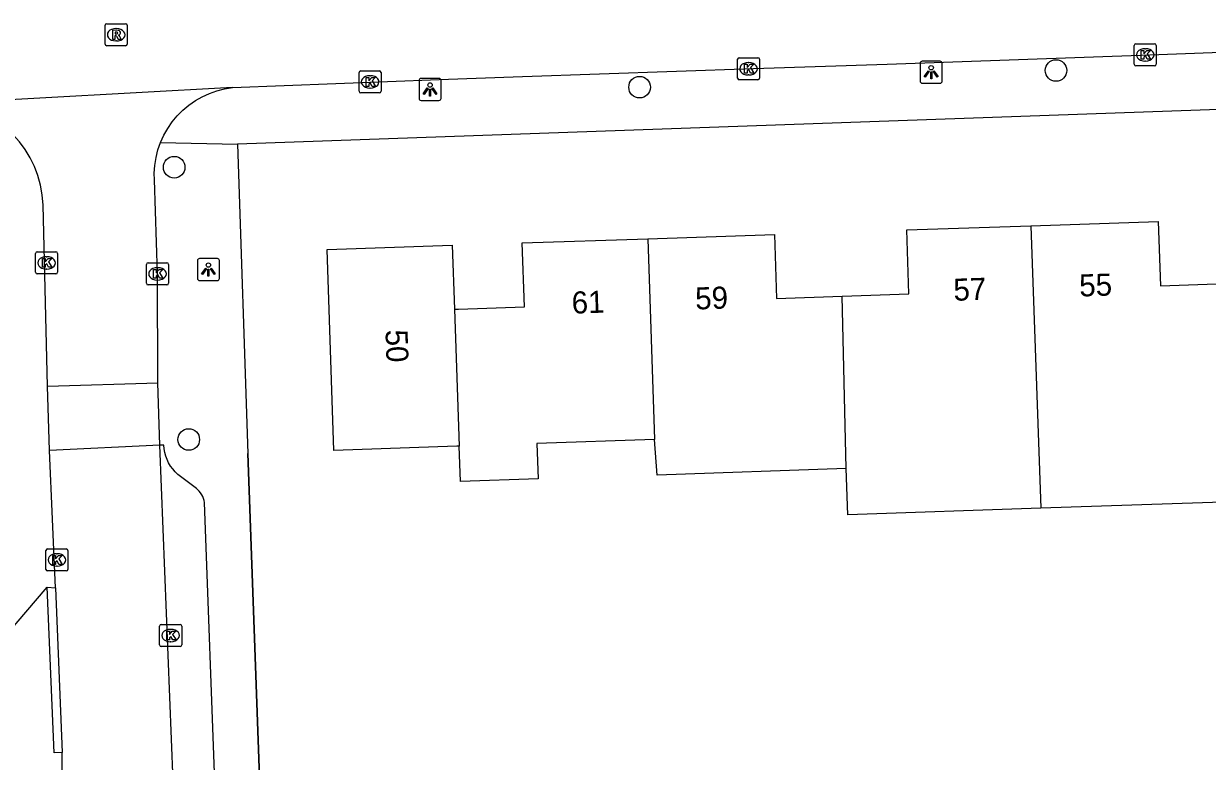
# Model space of a CAD drawing. Extents: x 161084 to 161928, y 385355 to 386522.
# Drawn here: x 161557.8 to 161611.5, y 386443.3 to 386476.7 of the extents above; entities that cross this region are included whole.
import ezdxf

# ---------------------------------------------------------------- set-up
doc = ezdxf.new("R2010")
doc.units = 0
for name, color, linetype in [('IMGEO_Boom', 7, 'Continuous'), ('IMGEO_Kolk', 7, 'Continuous'), ('IMGEO_Lichtpunt', 7, 'Continuous'), ('IMGEO_Muur', 7, 'Continuous'), ('IMGEO_Pand', 7, 'Continuous'), ('IMGEO_Pand_nummerreeks', 7, 'Continuous'), ('IMGEO_Rijbaan_lokaal_open', 7, 'Continuous'), ('IMGEO_Rioolput', 7, 'Continuous'), ('IMGEO_Voetpad_open', 7, 'Continuous')]:
    doc.layers.add(name, color=color, linetype=linetype)

msp = doc.modelspace()

# ---------------------------------------------------------------- linework, layer by layer
at = {"layer": 'IMGEO_Boom'}
for centre in [(161604.616, 386474.624), (161585.746, 386473.866), (161564.656, 386470.24), (161565.316, 386457.901)]:
    msp.add_circle(centre, 0.489, dxfattribs=at)
at = {"layer": 'IMGEO_Kolk'}
for p, q in [((161608.236, 386475.831), (161609.088, 386475.831)), ((161608.161, 386474.905), (161608.161, 386475.757)), ((161608.649, 386475.611), (161608.674, 386475.611)), ((161609.162, 386475.757), (161609.162, 386474.905)), ((161590.184, 386474.277), (161590.184, 386475.129)), ((161590.259, 386475.203), (161591.111, 386475.203)), ((161590.672, 386474.983), (161590.697, 386474.983)), ((161591.185, 386475.129), (161591.185, 386474.277)), ((161609.088, 386474.831), (161608.236, 386474.831)), ((161608.672, 386475.051), (161608.647, 386475.051)), ((161573.033, 386473.679), (161573.033, 386474.531)), ((161573.108, 386474.605), (161573.96, 386474.605)), ((161573.521, 386474.385), (161573.546, 386474.385)), ((161574.034, 386474.531), (161574.034, 386473.679)), ((161590.695, 386474.423), (161590.67, 386474.423)), ((161573.544, 386473.825), (161573.519, 386473.825)), ((161591.111, 386474.203), (161590.259, 386474.203)), ((161573.96, 386473.605), (161573.108, 386473.605)), ((161558.372, 386465.479), (161558.372, 386466.331)), ((161558.447, 386466.405), (161559.299, 386466.405)), ((161558.86, 386466.185), (161558.885, 386466.185)), ((161559.373, 386466.331), (161559.373, 386465.479)), ((161563.4, 386464.982), (161563.4, 386465.834)), ((161563.475, 386465.908), (161564.327, 386465.908)), ((161563.888, 386465.688), (161563.913, 386465.688)), ((161564.401, 386465.834), (161564.401, 386464.982)), ((161559.299, 386465.405), (161558.447, 386465.405)), ((161558.883, 386465.625), (161558.858, 386465.625)), ((161563.911, 386465.128), (161563.886, 386465.128)), ((161564.327, 386464.908), (161563.475, 386464.908)), ((161558.84, 386452.018), (161558.84, 386452.87)), ((161558.915, 386452.944), (161559.767, 386452.944)), ((161559.841, 386452.87), (161559.841, 386452.018)), ((161559.328, 386452.724), (161559.353, 386452.724)), ((161559.767, 386451.944), (161558.915, 386451.944)), ((161559.351, 386452.164), (161559.326, 386452.164)), ((161563.994, 386448.592), (161563.994, 386449.444)), ((161564.069, 386449.518), (161564.921, 386449.518)), ((161564.482, 386449.298), (161564.507, 386449.298)), ((161564.995, 386449.444), (161564.995, 386448.592)), ((161564.921, 386448.518), (161564.069, 386448.518)), ((161564.505, 386448.738), (161564.48, 386448.738))]:
    msp.add_line(p, q, dxfattribs=at)
for points in [[(161608.236, 386475.831), (161609.088, 386475.831)], [(161608.161, 386474.905), (161608.161, 386475.757)], [(161608.482, 386475.531), (161608.605, 386475.531), (161608.605, 386475.38), (161608.735, 386475.531), (161608.899, 386475.531), (161608.753, 386475.38), (161608.906, 386475.131), (161608.754, 386475.131), (161608.669, 386475.295), (161608.605, 386475.228), (161608.605, 386475.131), (161608.482, 386475.131), (161608.482, 386475.531)], [(161609.162, 386475.757), (161609.162, 386474.905)], [(161590.184, 386474.277), (161590.184, 386475.129)], [(161590.259, 386475.203), (161591.111, 386475.203)], [(161590.505, 386474.903), (161590.628, 386474.903), (161590.628, 386474.752), (161590.758, 386474.903), (161590.922, 386474.903), (161590.776, 386474.752), (161590.929, 386474.503), (161590.777, 386474.503), (161590.692, 386474.667), (161590.628, 386474.6), (161590.628, 386474.503), (161590.505, 386474.503), (161590.505, 386474.903)], [(161591.185, 386475.129), (161591.185, 386474.277)], [(161609.088, 386474.831), (161608.236, 386474.831)], [(161573.033, 386473.679), (161573.033, 386474.531)], [(161573.108, 386474.605), (161573.96, 386474.605)], [(161573.354, 386474.305), (161573.477, 386474.305), (161573.477, 386474.154), (161573.607, 386474.305), (161573.771, 386474.305), (161573.625, 386474.154), (161573.778, 386473.905), (161573.626, 386473.905), (161573.541, 386474.069), (161573.477, 386474.002), (161573.477, 386473.905), (161573.354, 386473.905), (161573.354, 386474.305)], [(161574.034, 386474.531), (161574.034, 386473.679)], [(161591.111, 386474.203), (161590.259, 386474.203)], [(161573.96, 386473.605), (161573.108, 386473.605)], [(161558.372, 386465.479), (161558.372, 386466.331)], [(161558.447, 386466.405), (161559.299, 386466.405)], [(161559.373, 386466.331), (161559.373, 386465.479)], [(161558.693, 386466.105), (161558.816, 386466.105), (161558.816, 386465.954), (161558.946, 386466.105), (161559.11, 386466.105), (161558.964, 386465.954), (161559.117, 386465.705), (161558.965, 386465.705), (161558.88, 386465.869), (161558.816, 386465.802), (161558.816, 386465.705), (161558.693, 386465.705), (161558.693, 386466.105)], [(161563.4, 386464.982), (161563.4, 386465.834)], [(161563.475, 386465.908), (161564.327, 386465.908)], [(161564.401, 386465.834), (161564.401, 386464.982)], [(161559.299, 386465.405), (161558.447, 386465.405)], [(161563.721, 386465.608), (161563.844, 386465.608), (161563.844, 386465.457), (161563.974, 386465.608), (161564.138, 386465.608), (161563.992, 386465.457), (161564.145, 386465.208), (161563.993, 386465.208), (161563.908, 386465.372), (161563.844, 386465.305), (161563.844, 386465.208), (161563.721, 386465.208), (161563.721, 386465.608)], [(161564.327, 386464.908), (161563.475, 386464.908)], [(161558.84, 386452.018), (161558.84, 386452.87)], [(161558.915, 386452.944), (161559.767, 386452.944)], [(161559.841, 386452.87), (161559.841, 386452.018)], [(161559.161, 386452.644), (161559.284, 386452.644), (161559.284, 386452.493), (161559.414, 386452.644), (161559.578, 386452.644), (161559.432, 386452.493), (161559.585, 386452.244), (161559.433, 386452.244), (161559.348, 386452.408), (161559.284, 386452.341), (161559.284, 386452.244), (161559.161, 386452.244), (161559.161, 386452.644)], [(161559.767, 386451.944), (161558.915, 386451.944)], [(161563.994, 386448.592), (161563.994, 386449.444)], [(161564.069, 386449.518), (161564.921, 386449.518)], [(161564.315, 386449.218), (161564.438, 386449.218), (161564.438, 386449.067), (161564.568, 386449.218), (161564.732, 386449.218), (161564.586, 386449.067), (161564.739, 386448.818), (161564.587, 386448.818), (161564.502, 386448.982), (161564.438, 386448.915), (161564.438, 386448.818), (161564.315, 386448.818), (161564.315, 386449.218)], [(161564.995, 386449.444), (161564.995, 386448.592)], [(161564.921, 386448.518), (161564.069, 386448.518)]]:
    msp.add_lwpolyline(points, dxfattribs=at)
for centre, start, end in [((161608.238, 386475.755), 91.552, 178.448), ((161608.238, 386475.755), 91.552, 178.448), ((161609.086, 386475.755), 1.552, 88.448), ((161609.086, 386475.755), 1.552, 88.448), ((161590.261, 386475.127), 91.552, 178.448), ((161590.261, 386475.127), 91.552, 178.448), ((161591.109, 386475.127), 1.552, 88.448), ((161591.109, 386475.127), 1.552, 88.448), ((161608.238, 386474.907), 181.552, 268.448), ((161608.238, 386474.907), 181.552, 268.448), ((161609.086, 386474.907), 271.552, 358.448), ((161609.086, 386474.907), 271.552, 358.448), ((161573.11, 386474.529), 91.552, 178.448), ((161573.11, 386474.529), 91.552, 178.448), ((161573.958, 386474.529), 1.552, 88.448), ((161573.958, 386474.529), 1.552, 88.448), ((161590.261, 386474.279), 181.552, 268.448), ((161590.261, 386474.279), 181.552, 268.448), ((161591.109, 386474.279), 271.552, 358.448), ((161591.109, 386474.279), 271.552, 358.448), ((161573.11, 386473.681), 181.552, 268.448), ((161573.11, 386473.681), 181.552, 268.448), ((161573.958, 386473.681), 271.552, 358.448), ((161573.958, 386473.681), 271.552, 358.448), ((161558.449, 386466.329), 91.552, 178.448), ((161558.449, 386466.329), 91.552, 178.448), ((161559.297, 386466.329), 1.552, 88.448), ((161559.297, 386466.329), 1.552, 88.448), ((161563.477, 386465.832), 91.552, 178.448), ((161563.477, 386465.832), 91.552, 178.448), ((161564.325, 386465.832), 1.552, 88.448), ((161564.325, 386465.832), 1.552, 88.448), ((161558.449, 386465.481), 181.552, 268.448), ((161558.449, 386465.481), 181.552, 268.448), ((161559.297, 386465.481), 271.552, 358.448), ((161559.297, 386465.481), 271.552, 358.448), ((161563.477, 386464.984), 181.552, 268.448), ((161563.477, 386464.984), 181.552, 268.448), ((161564.325, 386464.984), 271.552, 358.448), ((161564.325, 386464.984), 271.552, 358.448), ((161558.917, 386452.868), 91.552, 178.448), ((161558.917, 386452.868), 91.552, 178.448), ((161559.765, 386452.868), 1.552, 88.448), ((161559.765, 386452.868), 1.552, 88.448), ((161558.917, 386452.02), 181.552, 268.448), ((161558.917, 386452.02), 181.552, 268.448), ((161559.765, 386452.02), 271.552, 358.448), ((161559.765, 386452.02), 271.552, 358.448), ((161564.071, 386449.442), 91.552, 178.448), ((161564.071, 386449.442), 91.552, 178.448), ((161564.919, 386449.442), 1.552, 88.448), ((161564.919, 386449.442), 1.552, 88.448), ((161564.071, 386448.594), 181.552, 268.448), ((161564.071, 386448.594), 181.552, 268.448), ((161564.919, 386448.594), 271.552, 358.448), ((161564.919, 386448.594), 271.552, 358.448)]:
    msp.add_arc(centre, 0.0765, start, end, dxfattribs=at)
for centre, major_axis, ratio, start_param, end_param in [((161608.648, 386475.331), (-0.387, 0.002), 0.722429, 4.712389, 7.853982), ((161608.673, 386475.331), (-0.39, 0.002), 0.717154, 1.570796, 4.712389), ((161590.671, 386474.703), (-0.387, 0.002), 0.722429, 4.712389, 7.853982), ((161590.696, 386474.703), (-0.39, 0.002), 0.717154, 1.570796, 4.712389), ((161573.52, 386474.105), (-0.387, 0.002), 0.722429, 4.712389, 7.853982), ((161573.545, 386474.105), (-0.39, 0.002), 0.717154, 1.570796, 4.712389), ((161558.859, 386465.905), (-0.387, 0.002), 0.722429, 4.712389, 7.853982), ((161558.884, 386465.905), (-0.39, 0.002), 0.717154, 1.570796, 4.712389), ((161563.887, 386465.408), (-0.387, 0.002), 0.722429, 4.712389, 7.853982), ((161563.912, 386465.408), (-0.39, 0.002), 0.717154, 1.570796, 4.712389), ((161559.327, 386452.444), (-0.387, 0.002), 0.722429, 4.712389, 7.853982), ((161559.352, 386452.444), (-0.39, 0.002), 0.717154, 1.570796, 4.712389), ((161564.481, 386449.018), (-0.387, 0.002), 0.722429, 4.712389, 7.853982), ((161564.506, 386449.018), (-0.39, 0.002), 0.717154, 1.570796, 4.712389)]:
    msp.add_ellipse(centre, major_axis=major_axis, ratio=ratio, start_param=start_param, end_param=end_param, dxfattribs=at)
at = {"layer": 'IMGEO_Lichtpunt'}
for p, q in [((161598.462, 386474.95), (161598.462, 386474.143)), ((161598.462, 386474.95), (161598.462, 386474.143)), ((161599.364, 386475.045), (161598.556, 386475.045)), ((161599.364, 386475.045), (161598.556, 386475.045)), ((161599.458, 386474.143), (161599.458, 386474.95)), ((161599.458, 386474.143), (161599.458, 386474.95)), ((161576.655, 386474.262), (161575.847, 386474.262)), ((161576.655, 386474.262), (161575.847, 386474.262)), ((161575.753, 386474.167), (161575.753, 386473.36)), ((161575.753, 386474.167), (161575.753, 386473.36)), ((161576.749, 386473.36), (161576.749, 386474.167)), ((161576.749, 386473.36), (161576.749, 386474.167)), ((161598.556, 386474.049), (161599.364, 386474.049)), ((161598.556, 386474.049), (161599.364, 386474.049)), ((161575.847, 386473.266), (161576.655, 386473.266)), ((161575.847, 386473.266), (161576.655, 386473.266)), ((161565.709, 386466.006), (161565.709, 386465.199)), ((161565.709, 386466.006), (161565.709, 386465.199)), ((161566.611, 386466.101), (161565.803, 386466.101)), ((161566.611, 386466.101), (161565.803, 386466.101)), ((161566.705, 386465.199), (161566.705, 386466.006)), ((161566.705, 386465.199), (161566.705, 386466.006)), ((161565.803, 386465.105), (161566.611, 386465.105)), ((161565.803, 386465.105), (161566.611, 386465.105))]:
    msp.add_line(p, q, dxfattribs=at)
for points in [[(161598.836, 386474.614), (161598.875, 386474.586), (161598.687, 386474.324), (161598.649, 386474.351), (161598.836, 386474.614)], [(161598.938, 386474.566), (161598.985, 386474.566), (161598.985, 386474.244), (161598.938, 386474.244), (161598.938, 386474.566)], [(161599.048, 386474.586), (161599.086, 386474.613), (161599.273, 386474.351), (161599.234, 386474.323), (161599.048, 386474.586)], [(161576.127, 386473.831), (161576.166, 386473.803), (161575.978, 386473.541), (161575.94, 386473.568), (161576.127, 386473.831)], [(161576.229, 386473.783), (161576.276, 386473.783), (161576.276, 386473.461), (161576.229, 386473.461), (161576.229, 386473.783)], [(161576.339, 386473.803), (161576.377, 386473.83), (161576.564, 386473.568), (161576.525, 386473.54), (161576.339, 386473.803)], [(161566.083, 386465.67), (161566.122, 386465.642), (161565.934, 386465.38), (161565.896, 386465.407), (161566.083, 386465.67)], [(161566.295, 386465.642), (161566.333, 386465.669), (161566.52, 386465.407), (161566.481, 386465.379), (161566.295, 386465.642)], [(161566.185, 386465.622), (161566.232, 386465.622), (161566.232, 386465.3), (161566.185, 386465.3), (161566.185, 386465.622)]]:
    msp.add_lwpolyline(points, dxfattribs=at)
for centre in [(161598.961, 386474.748), (161576.252, 386473.965), (161566.208, 386465.804)]:
    msp.add_circle(centre, 0.0994, dxfattribs=at)
for centre, start, end in [((161598.556, 386474.95), 90, 180), ((161598.556, 386474.95), 90, 180), ((161599.364, 386474.95), 0, 90), ((161599.364, 386474.95), 0, 90), ((161575.847, 386474.167), 90, 180), ((161575.847, 386474.167), 90, 180), ((161576.655, 386474.167), 0, 90), ((161576.655, 386474.167), 0, 90), ((161598.556, 386474.143), 180, 270), ((161598.556, 386474.143), 180, 270), ((161599.364, 386474.143), 270, 0), ((161599.364, 386474.143), 270, 360), ((161575.847, 386473.36), 180, 270), ((161575.847, 386473.36), 180, 270), ((161576.655, 386473.36), 270, 0), ((161576.655, 386473.36), 270, 360), ((161565.803, 386466.006), 90, 180), ((161565.803, 386466.006), 90, 180), ((161566.611, 386466.006), 0, 90), ((161566.611, 386466.006), 0, 90), ((161565.803, 386465.199), 180, 270), ((161565.803, 386465.199), 180, 270), ((161566.611, 386465.199), 270, 0), ((161566.611, 386465.199), 270, 360)]:
    msp.add_arc(centre, 0.0946, start, end, dxfattribs=at)
at = {"layer": 'IMGEO_Muur'}
msp.add_lwpolyline([(161568.518, 386442.6), (161567.994, 386457.272)], dxfattribs=at)
at = {"layer": 'IMGEO_Pand'}
for points in [[(161594.924, 386464.395), (161597.949, 386464.497), (161597.85, 386467.395), (161603.484, 386467.586)], [(161603.484, 386467.586), (161609.253, 386467.781), (161609.351, 386464.872), (161612.309, 386464.972)], [(161603.484, 386467.586), (161603.933, 386454.786)], [(161577.353, 386463.802), (161577.533, 386463.808), (161580.531, 386463.909), (161580.432, 386466.807), (161586.125, 386466.999)], [(161586.125, 386466.999), (161591.855, 386467.193), (161591.953, 386464.294), (161594.924, 386464.395)], [(161586.125, 386466.999), (161586.421, 386457.898)], [(161577.574, 386457.596), (161577.471, 386457.593), (161571.894, 386457.404), (161571.586, 386466.51), (161577.25, 386466.701), (161577.353, 386463.802)], [(161595.11, 386456.581), (161594.924, 386464.395)], [(161577.353, 386463.802), (161577.574, 386457.596)], [(161586.421, 386457.898), (161581.09, 386457.717), (161581.144, 386456.117), (161577.631, 386455.998), (161577.574, 386457.596)], [(161595.11, 386456.581), (161586.542, 386456.291), (161586.421, 386457.898)], [(161612.563, 386457.177), (161612.634, 386455.082), (161603.933, 386454.786)], [(161603.933, 386454.786), (161595.181, 386454.489), (161595.11, 386456.581)]]:
    msp.add_lwpolyline(points, dxfattribs=at)
at = {"layer": 'IMGEO_Rijbaan_lokaal_open'}
for points in [[(161567.291, 386473.851), (161576.664, 386474.21), (161580.444, 386474.358), (161590.902, 386474.713), (161596.966, 386474.916), (161608.876, 386475.337), (161614.932, 386475.557), (161629.956, 386476.083), (161630.26, 386476.094)], [(161567.291, 386473.851), (161554.19, 386473.124)], [(161564.038, 386471.361), (161564.186, 386471.687), (161564.363, 386471.999), (161564.566, 386472.294), (161564.795, 386472.569), (161565.048, 386472.823), (161565.322, 386473.053), (161565.616, 386473.258), (161565.927, 386473.436), (161566.253, 386473.585), (161566.59, 386473.705), (161566.937, 386473.793), (161567.291, 386473.851)], [(161563.909, 386460.47), (161563.896, 386465.408), (161563.757, 386469.664), (161563.753, 386469.964), (161563.777, 386470.322), (161563.833, 386470.676), (161563.92, 386471.023), (161564.038, 386471.361)], [(161558.917, 386460.318), (161558.713, 386468.525)], [(161558.917, 386460.318), (161563.909, 386460.47)], [(161559, 386457.404), (161558.917, 386460.318)], [(161564.012, 386457.639), (161563.909, 386460.47)], [(161564.012, 386457.639), (161559, 386457.404)], [(161566.045, 386406.257), (161564.012, 386457.639)], [(161559.273, 386451.176), (161559, 386457.404)], [(161559.273, 386451.176), (161559.58, 386443.716)], [(161560.897, 386406.07), (161559.666, 386437.135), (161559.58, 386441.183), (161559.58, 386443.716)]]:
    msp.add_lwpolyline(points, dxfattribs=at)
msp.add_arc((161553.974, 386468.388), 4.741, 1.6573, 87.388, dxfattribs=at)
at = {"layer": 'IMGEO_Rioolput'}
for p, q in [((161561.527, 386475.818), (161561.527, 386476.67)), ((161561.602, 386476.744), (161562.454, 386476.744)), ((161562.015, 386476.524), (161562.04, 386476.524)), ((161562.528, 386476.67), (161562.528, 386475.818)), ((161562.038, 386475.964), (161562.013, 386475.964)), ((161562.454, 386475.744), (161561.602, 386475.744))]:
    msp.add_line(p, q, dxfattribs=at)
for points in [[(161561.527, 386475.818), (161561.527, 386476.67)], [(161561.602, 386476.744), (161562.454, 386476.744)], [(161562.116, 386476.442), (161561.864, 386476.444), (161561.864, 386476.044)], [(161562.528, 386476.67), (161562.528, 386475.818)], [(161561.864, 386476.044), (161561.988, 386476.044), (161561.988, 386476.206), (161561.999, 386476.206)], [(161562.042, 386476.363), (161561.988, 386476.363), (161561.988, 386476.282)], [(161561.988, 386476.282), (161562.04, 386476.282)], [(161562.046, 386476.177), (161562.117, 386476.044), (161562.257, 386476.044), (161562.192, 386476.17)], [(161562.454, 386475.744), (161561.602, 386475.744)]]:
    msp.add_lwpolyline(points, dxfattribs=at)
for centre, radius, start, end in [((161561.604, 386476.668), 0.0765, 91.552, 178.448), ((161561.604, 386476.668), 0.0765, 91.552, 178.448), ((161562.115, 386476.332), 0.109, 350.3612, 89.416), ((161562.452, 386476.668), 0.0765, 1.552, 88.448), ((161562.452, 386476.668), 0.0765, 1.552, 88.448), ((161561.998, 386476.153), 0.0533, 26.0293, 88.6989), ((161562.024, 386476.471), 0.19, 274.7715, 282.9687), ((161562.048, 386476.267), 0.0964, 77.0061, 93.1865), ((161562.062, 386476.324), 0.0378, 276.6634, 79.6772), ((161562.113, 386476.332), 0.112, 277.5842, 350.9817), ((161562.097, 386476.117), 0.108, 29.5134, 73.7905), ((161561.604, 386475.82), 0.0765, 181.552, 268.448), ((161561.604, 386475.82), 0.0765, 181.552, 268.448), ((161562.452, 386475.82), 0.0765, 271.552, 358.448), ((161562.452, 386475.82), 0.0765, 271.552, 358.448)]:
    msp.add_arc(centre, radius, start, end, dxfattribs=at)
for centre, major_axis, ratio, start_param, end_param in [((161562.014, 386476.244), (-0.387, 0.002), 0.722429, 4.712389, 7.853982), ((161562.039, 386476.244), (-0.39, 0.002), 0.717154, 1.570796, 4.712389)]:
    msp.add_ellipse(centre, major_axis=major_axis, ratio=ratio, start_param=start_param, end_param=end_param, dxfattribs=at)
at = {"layer": 'IMGEO_Voetpad_open'}
for points in [[(161630.394, 386473.506), (161567.522, 386471.288)], [(161564.038, 386471.361), (161567.522, 386471.288)], [(161567.522, 386471.288), (161567.994, 386457.272), (161568.518, 386442.6), (161570.26, 386393.761), (161572.389, 386335.756), (161635.223, 386338.014)], [(161566.527, 386441.578), (161566.032, 386455.047), (161566.012, 386455.139), (161565.983, 386455.229), (161565.947, 386455.316), (161565.903, 386455.4), (161565.852, 386455.479), (161565.794, 386455.553), (161565.729, 386455.622), (161565.661, 386455.683), (161564.887, 386456.265), (161564.817, 386456.323), (161564.697, 386456.439), (161564.587, 386456.565), (161564.489, 386456.7), (161564.403, 386456.844), (161564.33, 386456.994), (161564.272, 386457.151), (161564.227, 386457.312), (161564.197, 386457.477), (161564.182, 386457.643), (161564.012, 386457.639)], [(161557.062, 386449.052), (161558.905, 386451.203)], [(161558.905, 386451.203), (161559.273, 386451.176)], [(161559.58, 386443.716), (161559.213, 386443.701), (161558.905, 386451.203)]]:
    msp.add_lwpolyline(points, dxfattribs=at)

# ---------------------------------------------------------------- texts
at = {"layer": 'IMGEO_Pand_nummerreeks'}
for s, rotation, p in [('57', 1.9388, (161599.986, 386464.185)), ('55', 1.9388, (161605.687, 386464.378)), ('61', 1.9366, (161582.686, 386463.601)), ('59', 1.9354, (161588.284, 386463.79)), ('50', 271.9364, (161574.23, 386462.865))]:
    msp.add_text(s, height=1, rotation=rotation, dxfattribs=at).set_placement(p)

doc.saveas('drawing.dxf')
